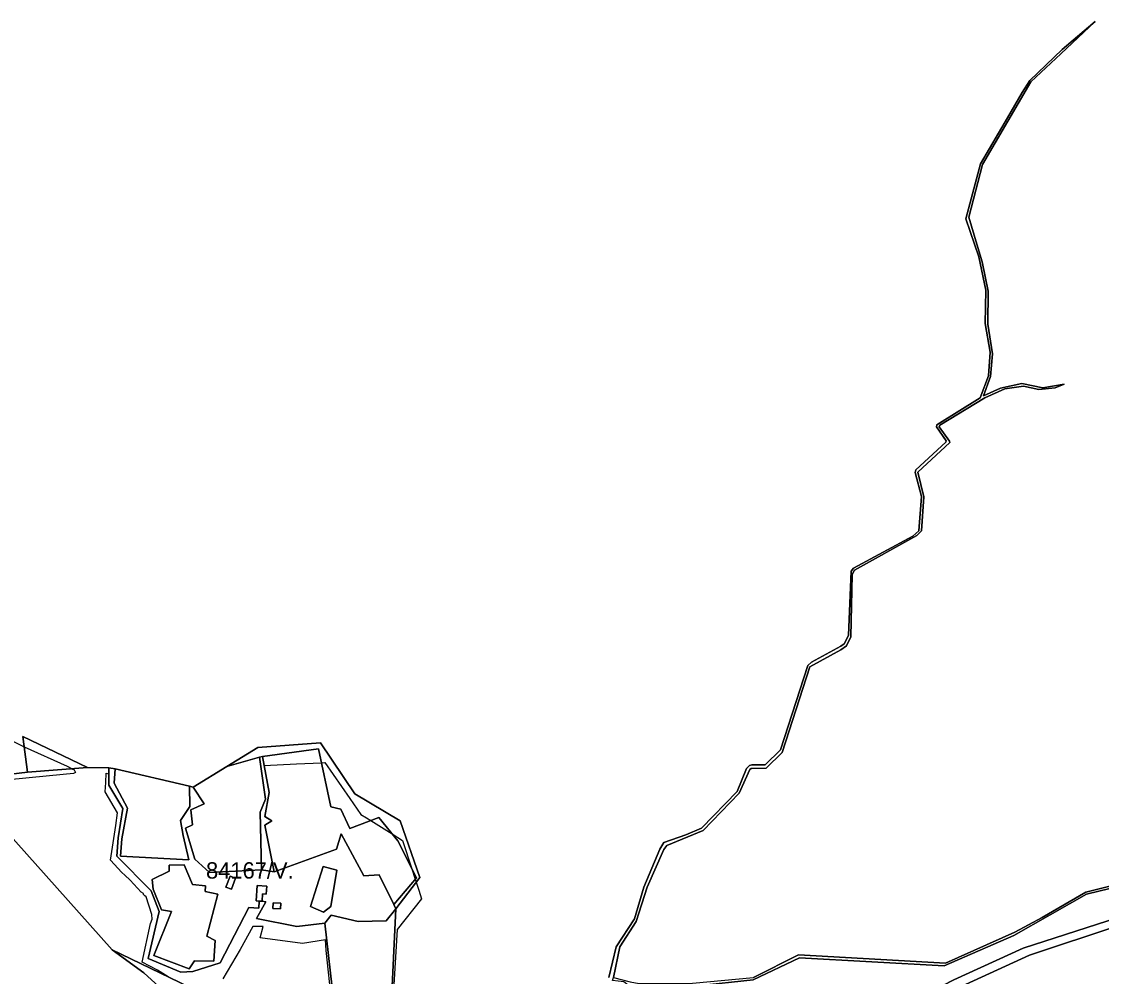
# Model space of a CAD drawing. Extents: x -477304 to -465429, y -1159113 to -1149210.
# Drawn here: x -467632 to -466642, y -1152788 to -1151913 of the extents above; entities that cross this region are included whole.
import ezdxf

# ---------------------------------------------------------------- set-up
doc = ezdxf.new("R2010")
doc.units = 0
for name, color, linetype in [('BPEJ_s', 7, 'Continuous'), ('ostatni_s', 7, 'Continuous'), ('PUPFL_s', 7, 'Continuous'), ('trav_porost_s', 7, 'Continuous'), ('voda_s', 7, 'Continuous')]:
    doc.layers.add(name, color=color, linetype=linetype)

msp = doc.modelspace()

# ---------------------------------------------------------------- linework, layer by layer
at = {"layer": 'BPEJ_s'}
for points in [[(-467662.52, -1152561.53), (-467631.34, -1152576.8), (-467630.61, -1152577.14), (-467629.55, -1152577.62), (-467590.2, -1152595.47), (-467588.26, -1152596.46), (-467585.84, -1152597.71), (-467583.62, -1152598.86), (-467582.56, -1152601.19), (-467584.26, -1152602.04), (-467606.32, -1152604.37), (-467646.64, -1152608.19)], [(-467662.52, -1152561.53), (-467631.34, -1152576.8), (-467630.61, -1152577.14), (-467629.55, -1152577.62), (-467590.2, -1152595.47), (-467588.26, -1152596.46), (-467585.84, -1152597.71), (-467583.62, -1152598.86), (-467582.56, -1152601.19), (-467584.26, -1152602.04), (-467606.32, -1152604.37), (-467646.64, -1152608.19)], [(-467497.61, -1152788.57), (-467500, -1152786.94), (-467507.48, -1152782.32), (-467521.53, -1152775.05), (-467513.89, -1152739.78), (-467512.36, -1152735.66), (-467512.57, -1152731.42), (-467517.87, -1152715.3), (-467518.85, -1152714.33), (-467520.21, -1152712.97), (-467520.12, -1152712.27), (-467522.33, -1152710.85), (-467532.3, -1152700.03), (-467537.34, -1152695.39), (-467540.14, -1152692.82), (-467550.31, -1152681.71), (-467545.42, -1152649.7), (-467543.91, -1152638.21), (-467555.21, -1152619.01), (-467554.83, -1152610.49), (-467554.45, -1152601.87), (-467551.88, -1152602.55), (-467551.89, -1152596.92), (-467546.3, -1152597.79), (-467478.18, -1152613.69), (-467474.61, -1152614.58), (-467443.87, -1152595.6), (-467414, -1152587.15), (-467411.01, -1152586.57), (-467409.54, -1152594.82), (-467379.87, -1152593.41), (-467357.17, -1152592.34), (-467354.12, -1152592.2), (-467331.21, -1152625.12), (-467320.95, -1152639.68), (-467315.94, -1152642.78), (-467311.92, -1152645.3), (-467292.46, -1152657.48), (-467282.78, -1152663.54), (-467274.36, -1152689.38), (-467271.26, -1152698.89), (-467270.34, -1152701.72), (-467267.95, -1152709.04), (-467265.36, -1152716.98), (-467287.79, -1152745.14), (-467290.89, -1152795.72)], [(-467497.61, -1152788.57), (-467500, -1152786.94), (-467507.48, -1152782.32), (-467521.53, -1152775.05), (-467513.89, -1152739.78), (-467512.36, -1152735.66), (-467512.57, -1152731.42), (-467517.87, -1152715.3), (-467518.85, -1152714.33), (-467520.21, -1152712.97), (-467520.12, -1152712.27), (-467522.33, -1152710.85), (-467532.3, -1152700.03), (-467537.34, -1152695.39), (-467540.14, -1152692.82), (-467550.31, -1152681.71), (-467545.42, -1152649.7), (-467543.91, -1152638.21), (-467555.21, -1152619.01), (-467554.83, -1152610.49), (-467554.45, -1152601.87), (-467551.88, -1152602.55), (-467551.89, -1152596.92), (-467546.3, -1152597.79), (-467478.18, -1152613.69), (-467474.61, -1152614.58), (-467443.87, -1152595.6), (-467414, -1152587.15), (-467411.01, -1152586.57), (-467409.54, -1152594.82), (-467379.87, -1152593.41), (-467357.17, -1152592.34), (-467354.12, -1152592.2), (-467331.21, -1152625.12), (-467320.95, -1152639.68), (-467315.94, -1152642.78), (-467311.92, -1152645.3), (-467292.46, -1152657.48), (-467282.78, -1152663.54), (-467274.36, -1152689.38), (-467271.26, -1152698.89), (-467270.34, -1152701.72), (-467267.95, -1152709.04), (-467265.36, -1152716.98), (-467287.79, -1152745.14), (-467290.89, -1152795.72)], [(-467347.67, -1152812.8), (-467352.92, -1152764.23), (-467353.4, -1152754.68), (-467374.64, -1152758.02), (-467413.29, -1152752.77), (-467410.43, -1152742.27), (-467419.97, -1152742.51), (-467431.66, -1152763.51), (-467447.41, -1152790.23)], [(-467347.67, -1152812.8), (-467352.92, -1152764.23), (-467353.4, -1152754.68), (-467374.64, -1152758.02), (-467413.29, -1152752.77), (-467410.43, -1152742.27), (-467419.97, -1152742.51), (-467431.66, -1152763.51), (-467447.41, -1152790.23)]]:
    msp.add_lwpolyline(points, dxfattribs=at)
at = {"layer": 'ostatni_s'}
for points in [[(-467444.64, -1152706.44), (-467440.92, -1152696.3), (-467435.9, -1152698.14), (-467439.62, -1152708.28)], [(-467416.04, -1152704.81), (-467407.31, -1152705.36), (-467407.77, -1152712.76), (-467411.01, -1152712.56), (-467411.43, -1152719.31), (-467414.25, -1152719.13), (-467416.93, -1152718.96)], [(-467394.68, -1152726.25), (-467401.56, -1152725.99), (-467401.36, -1152720.8), (-467394.48, -1152721.06)]]:
    msp.add_lwpolyline(points, close=True, dxfattribs=at)
msp.add_lwpolyline([(-466626.44, -1152741.44), (-466708.25, -1152768.77), (-466774.47, -1152799.01), (-466797.52, -1152811.04), (-466801.23, -1152812.97), (-466828, -1152816.55), (-466900.68, -1152825.33), (-466982.08, -1152839.95), (-467019.96, -1152844.33), (-467041.02, -1152845.7), (-467039.95, -1152839.06), (-466979.98, -1152832.68), (-466915.65, -1152820.09), (-466891.79, -1152816.88), (-466806.88, -1152806.13), (-466777.84, -1152791.41), (-466714.05, -1152762.26), (-466597.87, -1152724.65)], dxfattribs=at)
at = {"layer": 'PUPFL_s'}
for points in [[(-467089.62, -1152789.08), (-467083.7, -1152761.16), (-467068.66, -1152737.95), (-467058.76, -1152706.19), (-467043.56, -1152671.8), (-467040.8, -1152667.98), (-467007.4, -1152654.49), (-466974.3, -1152620.06), (-466964.61, -1152598.5), (-466963.39, -1152597.56), (-466949.67, -1152597.28), (-466934.93, -1152582.84), (-466909.62, -1152504.36), (-466881.28, -1152488.79), (-466876, -1152484.97), (-466872.02, -1152476.76), (-466870.82, -1152419.64), (-466868.74, -1152415.68), (-466811.48, -1152383.99), (-466807.19, -1152379.79), (-466805.33, -1152348.37), (-466810.68, -1152325.8), (-466781.51, -1152298.8), (-466781.56, -1152297.48), (-466791.1, -1152284.27), (-466790.54, -1152282.76), (-466749.45, -1152257.67), (-466731.04, -1152249.37), (-466714, -1152246.96), (-466699.85, -1152250.08), (-466684.79, -1152248.71), (-466676.73, -1152245.31), (-466696.27, -1152248.57), (-466715.41, -1152244.61), (-466735, -1152248.9), (-466750.51, -1152256.02), (-466744.08, -1152238.1), (-466742.21, -1152217.44), (-466746.57, -1152190.32), (-466746.13, -1152159.85), (-466751.76, -1152133.06), (-466756.71, -1152117.02), (-466764, -1152092.3), (-466751.52, -1152043.86), (-466707.14, -1151968.02), (-466679.76, -1151942.5), (-466648.36, -1151912.88), (-466678.37, -1151938.58), (-466708.07, -1151966.79), (-466715.23, -1151977.92), (-466728.41, -1152001.03), (-466753.4, -1152043.2), (-466766.69, -1152093.81), (-466754.93, -1152128.48), (-466748.24, -1152159.04), (-466749.06, -1152189.75), (-466744.51, -1152215.83), (-466745.86, -1152237.67), (-466753.66, -1152257.91), (-466793.28, -1152282.48), (-466793.57, -1152284.23), (-466784.77, -1152297.06), (-466784.96, -1152298.52), (-466812.52, -1152323.66), (-466813.13, -1152326.21), (-466807.48, -1152348.23), (-466809.81, -1152379.55), (-466815.37, -1152384.55), (-466869.78, -1152413.89), (-466871.85, -1152416.58), (-466874.28, -1152475.68), (-466878.05, -1152483.23), (-466881.26, -1152485.44), (-466908.2, -1152500.21), (-466911.62, -1152503.18), (-466936.58, -1152580.53), (-466950.7, -1152594.16), (-466962.82, -1152594.21), (-466964.99, -1152594.87), (-466967.63, -1152597.42), (-466976.19, -1152618.74), (-467008.98, -1152652.32), (-467023.36, -1152658.36), (-467043.42, -1152665.48), (-467047.09, -1152671.47), (-467061.66, -1152706.33), (-467070.31, -1152735.29), (-467087.07, -1152760.95), (-467093.75, -1152789.01)], [(-467293.57, -1152822.74), (-467288.98, -1152726.13), (-467267.12, -1152697.5), (-467284.96, -1152645.57), (-467326.61, -1152620.9), (-467358.08, -1152574.07), (-467415.32, -1152578.17), (-467443.87, -1152595.6), (-467474.61, -1152614.58), (-467478.18, -1152613.69), (-467546.3, -1152597.79), (-467551.89, -1152596.92), (-467571.45, -1152596.54), (-467630.81, -1152568.24), (-467626.4, -1152601.02), (-467687.76, -1152608.38)], [(-467407.66, -1152831.93), (-467548.95, -1152763.82), (-467687.76, -1152608.38), (-467626.4, -1152601.02), (-467571.45, -1152596.54), (-467551.89, -1152596.92), (-467551.87, -1152612.86), (-467539.07, -1152634.25), (-467543.52, -1152661), (-467544.77, -1152677.98), (-467513.25, -1152709.72), (-467505.73, -1152728.63), (-467515.8, -1152771.65), (-467485.98, -1152784.38), (-467474.85, -1152783.72), (-467449.98, -1152775.71), (-467423.7, -1152725.1), (-467414.51, -1152725.52), (-467414.25, -1152719.13), (-467411.43, -1152719.31), (-467408.05, -1152719.86), (-467416.79, -1152735.19), (-467379.67, -1152742.41), (-467353.95, -1152739.2), (-467345.68, -1152812.17)], [(-467687.76, -1152608.38), (-467548.95, -1152763.82), (-467520, -1152784.8), (-467488.74, -1152813.17), (-467507.46, -1152819.52), (-467518.51, -1152816.93), (-467522.9, -1152825.1), (-467550.17, -1152835.23), (-467548.41, -1152826.16), (-467590.75, -1152819.18), (-467592.52, -1152832.63), (-467602.18, -1152831.83), (-467607.13, -1152831.42), (-467628.86, -1152829.11), (-467668.66, -1152825.26)], [(-466583.86, -1152692.67), (-466656.72, -1152710.83), (-466696.84, -1152733.99), (-466721.85, -1152747.48), (-466785.31, -1152775.92), (-466920.03, -1152768.37), (-466961.31, -1152789.22)], [(-466597.87, -1152724.65), (-466714.05, -1152762.26), (-466777.84, -1152791.41), (-466806.88, -1152806.13), (-466891.79, -1152816.88), (-466915.65, -1152820.09), (-466979.98, -1152832.68), (-467039.95, -1152839.06), (-467040.74, -1152834.47), (-467044.07, -1152822.78), (-467050.05, -1152814.28), (-467060.49, -1152806.36), (-467068.3, -1152801.29), (-467076.08, -1152796.2), (-467066.84, -1152797.29), (-467012.72, -1152796.72), (-466961.68, -1152791.34), (-466919.11, -1152771.15), (-466786.58, -1152778.47), (-466722.86, -1152750.73), (-466656.18, -1152712.81), (-466583.08, -1152695.03)], [(-466638.26, -1152831.34), (-466647.97, -1152835.68), (-466666.67, -1152850.16), (-466669.61, -1152856.57), (-466669.94, -1152864.03), (-466662.8, -1152888.98), (-466663.91, -1152895.44), (-466691.46, -1152920.49), (-466696.51, -1152923.46), (-466701.6, -1152923.27), (-466767.06, -1152881.71), (-466776.26, -1152873.41), (-466793.11, -1152848.37), (-466794.48, -1152844.26), (-466788.42, -1152821.62), (-466788.61, -1152815.35), (-466797.52, -1152811.04), (-466774.47, -1152799.01), (-466708.25, -1152768.77), (-466626.44, -1152741.44)]]:
    msp.add_lwpolyline(points, dxfattribs=at)
for points in [[(-467626.4, -1152601.02), (-467630.81, -1152568.24), (-467571.45, -1152596.54)], [(-467284.96, -1152645.57), (-467267.12, -1152697.5), (-467288.98, -1152726.13), (-467290.93, -1152722.21), (-467270.2, -1152697.64), (-467287.2, -1152663.87), (-467304.71, -1152642.6), (-467331.23, -1152652.51), (-467339.46, -1152634.68), (-467348.56, -1152632.79), (-467359.88, -1152579.61), (-467411.01, -1152586.57), (-467414, -1152587.15), (-467443.87, -1152595.6), (-467415.32, -1152578.17), (-467358.08, -1152574.07), (-467326.61, -1152620.9)], [(-467400.57, -1152692.22), (-467408.93, -1152649.39), (-467402.52, -1152645.38), (-467408.88, -1152641.47), (-467405.14, -1152619.49), (-467411.01, -1152586.57), (-467359.88, -1152579.61), (-467348.56, -1152632.79), (-467339.46, -1152634.68), (-467331.23, -1152652.51), (-467304.71, -1152642.6), (-467287.2, -1152663.87), (-467270.2, -1152697.64), (-467290.93, -1152722.21), (-467304.37, -1152695.14), (-467318.42, -1152695.95), (-467338.98, -1152657.5), (-467343.41, -1152671.42)], [(-467482.82, -1152685.81), (-467475.44, -1152703.96), (-467463.23, -1152704.96), (-467463.61, -1152710.33), (-467452.15, -1152712.78), (-467462.15, -1152751.37), (-467454.46, -1152755.33), (-467455.62, -1152774.06), (-467473.39, -1152773.77), (-467478.37, -1152781.32), (-467510.8, -1152768.82), (-467494.43, -1152728.75), (-467503.58, -1152727.03), (-467511.38, -1152708.3), (-467512.17, -1152699.2), (-467496.75, -1152691.56), (-467496.61, -1152686.28)], [(-467410.65, -1152867.51), (-467441.03, -1152851.41), (-467454.74, -1152843.89), (-467467.04, -1152832.18), (-467470.73, -1152829), (-467488.74, -1152813.17), (-467520, -1152784.8), (-467548.95, -1152763.82), (-467407.66, -1152831.93), (-467345.68, -1152812.17), (-467353.95, -1152739.2), (-467348.34, -1152732.08), (-467323.47, -1152737.93), (-467297.75, -1152737.08), (-467288.98, -1152726.13), (-467293.57, -1152822.74), (-467304.76, -1152829.68), (-467343.72, -1152835.39), (-467394.99, -1152855.62)]]:
    msp.add_lwpolyline(points, close=True, dxfattribs=at)
at = {"layer": 'trav_porost_s'}
for points in [[(-467481.68, -1152652.39), (-467475.42, -1152649.2), (-467476.75, -1152635.41), (-467464.53, -1152629.96), (-467474.61, -1152614.58), (-467443.87, -1152595.6), (-467414, -1152587.15), (-467408.27, -1152625.74), (-467413.15, -1152637.62), (-467412.09, -1152690.5), (-467459.68, -1152692.95), (-467473.24, -1152680.55)], [(-467411.01, -1152586.57), (-467405.14, -1152619.49), (-467408.88, -1152641.47), (-467402.52, -1152645.38), (-467408.93, -1152649.39), (-467400.57, -1152692.22), (-467412.09, -1152690.5), (-467413.15, -1152637.62), (-467408.27, -1152625.74), (-467414, -1152587.15)], [(-467544.77, -1152677.98), (-467543.52, -1152661), (-467539.07, -1152634.25), (-467551.87, -1152612.86), (-467551.89, -1152596.92), (-467546.3, -1152597.79), (-467547.01, -1152611.09), (-467534.87, -1152634.06), (-467539.98, -1152662.03), (-467541.28, -1152677.98), (-467478.51, -1152681.37), (-467483.9, -1152659.11), (-467486.19, -1152645.1), (-467477.82, -1152632.46), (-467478.18, -1152613.69), (-467474.61, -1152614.58), (-467464.53, -1152629.96), (-467476.75, -1152635.41), (-467475.42, -1152649.2), (-467481.68, -1152652.39), (-467473.24, -1152680.55), (-467459.68, -1152692.95), (-467412.09, -1152690.5), (-467400.57, -1152692.22), (-467343.41, -1152671.42), (-467338.98, -1152657.5), (-467318.42, -1152695.95), (-467304.37, -1152695.14), (-467290.93, -1152722.21), (-467288.98, -1152726.13), (-467297.75, -1152737.08), (-467323.47, -1152737.93), (-467348.34, -1152732.08), (-467353.95, -1152739.2), (-467379.67, -1152742.41), (-467416.79, -1152735.19), (-467408.05, -1152719.86), (-467411.43, -1152719.31), (-467411.01, -1152712.56), (-467407.77, -1152712.76), (-467407.31, -1152705.36), (-467416.04, -1152704.81), (-467416.93, -1152718.96), (-467414.25, -1152719.13), (-467414.51, -1152725.52), (-467423.7, -1152725.1), (-467449.98, -1152775.71), (-467474.85, -1152783.72), (-467485.98, -1152784.38), (-467515.8, -1152771.65), (-467505.73, -1152728.63), (-467513.25, -1152709.72)], [(-467547.01, -1152611.09), (-467546.3, -1152597.79), (-467478.18, -1152613.69), (-467477.82, -1152632.46), (-467486.19, -1152645.1), (-467483.9, -1152659.11), (-467478.51, -1152681.37), (-467541.28, -1152677.98), (-467539.98, -1152662.03), (-467534.87, -1152634.06)], [(-467496.75, -1152691.56), (-467512.17, -1152699.2), (-467511.38, -1152708.3), (-467503.58, -1152727.03), (-467494.43, -1152728.75), (-467510.8, -1152768.82), (-467478.37, -1152781.32), (-467473.39, -1152773.77), (-467455.62, -1152774.06), (-467454.46, -1152755.33), (-467462.15, -1152751.37), (-467452.15, -1152712.78), (-467463.61, -1152710.33), (-467463.23, -1152704.96), (-467475.44, -1152703.96), (-467482.82, -1152685.81), (-467496.61, -1152686.28)], [(-467355.16, -1152729.25), (-467367.32, -1152724.15), (-467355.47, -1152687.5), (-467342.93, -1152690.76), (-467348.51, -1152723.92)], [(-467348.51, -1152723.92), (-467342.93, -1152690.76), (-467355.47, -1152687.5), (-467367.32, -1152724.15), (-467355.16, -1152729.25)], [(-467444.64, -1152706.44), (-467439.62, -1152708.28), (-467435.9, -1152698.14), (-467440.92, -1152696.3)], [(-467401.36, -1152720.8), (-467401.56, -1152725.99), (-467394.68, -1152726.25), (-467394.48, -1152721.06)]]:
    msp.add_lwpolyline(points, close=True, dxfattribs=at)
at = {"layer": 'voda_s'}
for points in [[(-467093.75, -1152789.01), (-467087.07, -1152760.95), (-467070.31, -1152735.29), (-467061.66, -1152706.33), (-467047.09, -1152671.47), (-467043.42, -1152665.48), (-467023.36, -1152658.36), (-467008.98, -1152652.32), (-466976.19, -1152618.74), (-466967.63, -1152597.42), (-466964.99, -1152594.87), (-466962.82, -1152594.21), (-466950.7, -1152594.16), (-466936.58, -1152580.53), (-466911.62, -1152503.18), (-466908.2, -1152500.21), (-466881.26, -1152485.44), (-466878.05, -1152483.23), (-466874.28, -1152475.68), (-466871.85, -1152416.58), (-466869.78, -1152413.89), (-466815.37, -1152384.55), (-466809.81, -1152379.55), (-466807.48, -1152348.23), (-466813.13, -1152326.21), (-466812.52, -1152323.66), (-466784.96, -1152298.52), (-466784.77, -1152297.06), (-466793.57, -1152284.23), (-466793.28, -1152282.48), (-466753.66, -1152257.91), (-466745.86, -1152237.67), (-466744.51, -1152215.83), (-466749.06, -1152189.75), (-466748.24, -1152159.04), (-466754.93, -1152128.48), (-466766.69, -1152093.81), (-466753.4, -1152043.2), (-466728.41, -1152001.03), (-466715.23, -1151977.92), (-466708.07, -1151966.79), (-466678.37, -1151938.58), (-466648.36, -1151912.88), (-466679.76, -1151942.5), (-466707.14, -1151968.02), (-466751.52, -1152043.86), (-466764, -1152092.3), (-466756.71, -1152117.02), (-466751.76, -1152133.06), (-466746.13, -1152159.85), (-466746.57, -1152190.32), (-466742.21, -1152217.44), (-466744.08, -1152238.1), (-466750.51, -1152256.02), (-466735, -1152248.9), (-466715.41, -1152244.61), (-466696.27, -1152248.57), (-466676.73, -1152245.31), (-466684.79, -1152248.71), (-466699.85, -1152250.08), (-466714, -1152246.96), (-466731.04, -1152249.37), (-466749.45, -1152257.67), (-466790.54, -1152282.76), (-466791.1, -1152284.27)], [(-466791.1, -1152284.27), (-466781.56, -1152297.48), (-466781.51, -1152298.8), (-466810.68, -1152325.8), (-466805.33, -1152348.37), (-466807.19, -1152379.79), (-466811.48, -1152383.99), (-466868.74, -1152415.68), (-466870.82, -1152419.64), (-466872.02, -1152476.76), (-466876, -1152484.97), (-466881.28, -1152488.79), (-466909.62, -1152504.36)], [(-466909.62, -1152504.36), (-466934.93, -1152582.84), (-466949.67, -1152597.28), (-466963.39, -1152597.56), (-466964.61, -1152598.5), (-466974.3, -1152620.06), (-467007.4, -1152654.49), (-467040.8, -1152667.98), (-467043.56, -1152671.8), (-467058.76, -1152706.19), (-467068.66, -1152737.95), (-467083.7, -1152761.16), (-467089.62, -1152789.08)], [(-466583.08, -1152695.03), (-466656.18, -1152712.81), (-466722.86, -1152750.73), (-466786.58, -1152778.47), (-466919.11, -1152771.15), (-466961.68, -1152791.34), (-467012.72, -1152796.72), (-467066.84, -1152797.29), (-467076.08, -1152796.2), (-467080.06, -1152793.16), (-467090.56, -1152791.89), (-467089.62, -1152789.08), (-467074.15, -1152792.99), (-467066.02, -1152794.5), (-467017.06, -1152794.41), (-466961.31, -1152789.22), (-466920.03, -1152768.37), (-466785.31, -1152775.92), (-466721.85, -1152747.48), (-466696.84, -1152733.99), (-466656.72, -1152710.83), (-466583.86, -1152692.67)]]:
    msp.add_lwpolyline(points, dxfattribs=at)

# ---------------------------------------------------------------- texts
at = {"layer": 'BPEJ_s'}
msp.add_text('84167/V.', height=15, dxfattribs=at).set_placement((-467462.89, -1152698.48))

doc.saveas('drawing.dxf')
